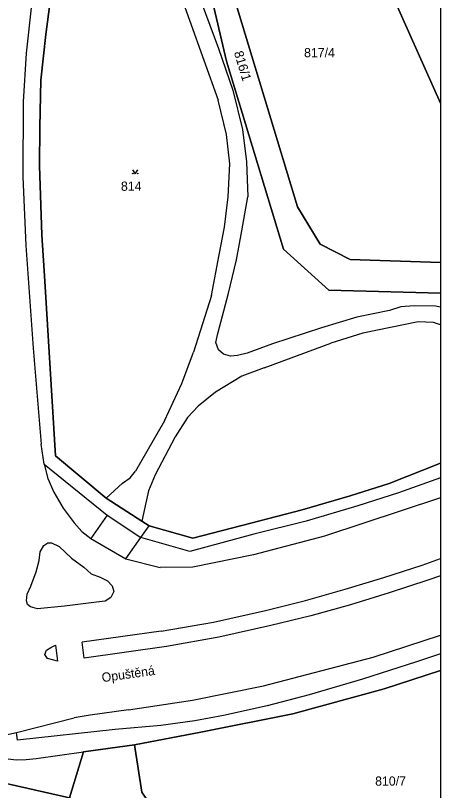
# Model space of a CAD drawing. Extents: x -598934 to -598196, y -1162208 to -1161502.
# Drawn here: x -598274 to -598195.6, y -1162056.4 to -1161913.2 of the extents above; entities that cross this region are included whole.
import ezdxf

# ---------------------------------------------------------------- set-up
doc = ezdxf.new("R2010")
doc.units = 0
for name, color, linetype in [('KN_CAR_KR', 7, 'Continuous'), ('KN_KULTURY', 7, 'Continuous'), ('KN_PARC_CIS_POZ', 7, 'Continuous'), ('KN_PARC_PLOCHA', 7, 'Continuous'), ('KN_ULICE', 7, 'Continuous'), ('parcely_l', 7, 'Continuous')]:
    doc.layers.add(name, color=color, linetype=linetype)

msp = doc.modelspace()

# ---------------------------------------------------------------- linework, layer by layer
at = {"layer": 'KN_CAR_KR'}
for points in [[(-598244.54, -1161906.64), (-598236.57, -1161928.91)], [(-598241.34, -1161906.34), (-598236.54, -1161919.37)], [(-598271.02, -1161911.25), (-598272.01, -1161920.23)], [(-598236.54, -1161919.37), (-598233.9, -1161927.04)], [(-598272.01, -1161920.23), (-598272.54, -1161929.22)], [(-598233.9, -1161927.04), (-598232.09, -1161934.33)], [(-598272.54, -1161929.22), (-598272.61, -1161943.03)], [(-598235.03, -1161935.26), (-598236.57, -1161928.91)], [(-598232.09, -1161934.33), (-598231.37, -1161940.3)], [(-598234.42, -1161940.66), (-598235.03, -1161935.26)], [(-598234.73, -1161946.76), (-598234.42, -1161940.66)], [(-598231.37, -1161940.3), (-598231.1, -1161946.72)], [(-598272.61, -1161943.03), (-598272.06, -1161955.75)], [(-598235.43, -1161952.33), (-598234.73, -1161946.76)], [(-598232.19, -1161953.02), (-598231.1, -1161946.72)], [(-598236.4, -1161957.47), (-598235.43, -1161952.33)], [(-598233.19, -1161958.36), (-598232.19, -1161953.02)], [(-598272.06, -1161955.75), (-598270.7, -1161974.71)], [(-598237.83, -1161964.97), (-598236.4, -1161957.47)], [(-598234.65, -1161964.57), (-598233.19, -1161958.36)], [(-598237.83, -1161964.97), (-598241.14, -1161975.45)], [(-598236.64, -1161971.98), (-598234.65, -1161964.57)], [(-598202.9, -1161967.06), (-598204.96, -1161967.75)], [(-598200.4, -1161966.86), (-598202.9, -1161967.06)], [(-598196.45, -1161966.92), (-598200.4, -1161966.86)], [(-598195.56, -1161967.12), (-598196.45, -1161966.92)], [(-598204.96, -1161967.75), (-598210.98, -1161968.99)], [(-598210.98, -1161968.99), (-598217.54, -1161970.93)], [(-598199.67, -1161969.81), (-598209.89, -1161971.9)], [(-598196.84, -1161969.99), (-598199.67, -1161969.81)], [(-598195.56, -1161970.36), (-598196.84, -1161969.99)], [(-598217.54, -1161970.93), (-598226.57, -1161973.91)], [(-598236.99, -1161973.67), (-598236.64, -1161971.98)], [(-598209.89, -1161971.9), (-598215.79, -1161973.79)], [(-598236.51, -1161975), (-598236.99, -1161973.67)], [(-598226.57, -1161973.91), (-598231.21, -1161975.6)], [(-598228.1, -1161978.35), (-598215.79, -1161973.79)], [(-598270.7, -1161974.71), (-598269.25, -1161992.43)], [(-598243.29, -1161981.23), (-598241.14, -1161975.45)], [(-598235.57, -1161975.79), (-598236.51, -1161975)], [(-598234.28, -1161976.2), (-598235.57, -1161975.79)], [(-598231.21, -1161975.6), (-598233.03, -1161976.06)], [(-598233.03, -1161976.06), (-598234.28, -1161976.2)], [(-598228.1, -1161978.35), (-598232.24, -1161979.88)], [(-598232.24, -1161979.88), (-598237.08, -1161982.85)], [(-598246.51, -1161988.11), (-598243.29, -1161981.23)], [(-598237.08, -1161982.85), (-598240.27, -1161985.44)], [(-598240.27, -1161985.44), (-598242.26, -1161987.5)], [(-598246.51, -1161988.11), (-598251.86, -1161997.41)], [(-598242.26, -1161987.5), (-598244.53, -1161991.07)], [(-598244.53, -1161991.07), (-598248.22, -1161998.07)], [(-598268.71, -1161996.11), (-598269.25, -1161992.43)], [(-598268.71, -1161996.11), (-598257.08, -1162005.54)], [(-598268.71, -1161996.11), (-598268.01, -1161998.75)], [(-598268.01, -1161998.75), (-598266.9, -1162001.3)], [(-598254.24, -1161999.67), (-598252.79, -1161998.64)], [(-598252.79, -1161998.64), (-598251.86, -1161997.41)], [(-598248.22, -1161998.07), (-598249.42, -1162001.03)], [(-598195.56, -1161998.63), (-598203.33, -1162001.44)], [(-598257.24, -1162002.44), (-598254.24, -1161999.67)], [(-598266.9, -1162001.3), (-598265.2, -1162004.25)], [(-598249.42, -1162001.03), (-598249.92, -1162003.3)], [(-598203.33, -1162001.44), (-598210.84, -1162003.83)], [(-598195.56, -1162002.37), (-598216.94, -1162009.44)], [(-598265.2, -1162004.25), (-598263.15, -1162006.96)], [(-598249.92, -1162003.3), (-598250.69, -1162006.63)], [(-598210.84, -1162003.83), (-598220.35, -1162006.64)], [(-598257.08, -1162005.54), (-598260.09, -1162009.89)], [(-598257.08, -1162005.54), (-598250.87, -1162009.67)], [(-598263.15, -1162006.96), (-598261.73, -1162008.57)], [(-598220.35, -1162006.64), (-598230.02, -1162009.04)], [(-598261.73, -1162008.57), (-598260.09, -1162009.89)], [(-598250.87, -1162009.67), (-598249.3, -1162007.53)], [(-598260.09, -1162009.89), (-598253.65, -1162013.62)], [(-598253.65, -1162013.62), (-598250.87, -1162009.67)], [(-598241.79, -1162012.27), (-598250.87, -1162009.67)], [(-598230.02, -1162009.04), (-598241.79, -1162012.27)], [(-598216.94, -1162009.44), (-598230.08, -1162012.87)], [(-598269.4, -1162012.35), (-598268.72, -1162011.18)], [(-598268.72, -1162011.18), (-598268.03, -1162010.69)], [(-598268.03, -1162010.69), (-598267.34, -1162010.65)], [(-598267.34, -1162010.65), (-598265.92, -1162011.34)], [(-598265.92, -1162011.34), (-598263.66, -1162013.48)], [(-598269.62, -1162013.93), (-598269.4, -1162012.35)], [(-598230.08, -1162012.87), (-598241.26, -1162015.16)], [(-598270.18, -1162016), (-598269.62, -1162013.93)], [(-598263.66, -1162013.48), (-598261.37, -1162015.17)], [(-598253.65, -1162013.62), (-598247.3, -1162015.22)], [(-598198.95, -1162014.76), (-598195.56, -1162013.58)], [(-598271.12, -1162018.64), (-598270.18, -1162016)], [(-598261.37, -1162015.17), (-598259.99, -1162016.36)], [(-598241.26, -1162015.16), (-598247.3, -1162015.22)], [(-598206.01, -1162017.07), (-598198.95, -1162014.76)], [(-598259.99, -1162016.36), (-598258.36, -1162017.01)], [(-598258.36, -1162017.01), (-598257.02, -1162017.66)], [(-598213.12, -1162019.25), (-598206.01, -1162017.07)], [(-598195.56, -1162016.76), (-598197.87, -1162017.58)], [(-598271.85, -1162020.16), (-598271.12, -1162018.64)], [(-598257.02, -1162017.66), (-598256.13, -1162018.58)], [(-598256.13, -1162018.58), (-598255.82, -1162019.63)], [(-598197.87, -1162017.58), (-598205, -1162019.92)], [(-598271.93, -1162021.37), (-598271.85, -1162020.16)], [(-598255.82, -1162019.63), (-598256.36, -1162020.73)], [(-598220.47, -1162021.31), (-598213.12, -1162019.25)], [(-598205, -1162019.92), (-598212.19, -1162022.1)], [(-598271.74, -1162022.04), (-598271.93, -1162021.37)], [(-598259.05, -1162021.63), (-598264.91, -1162022.38)], [(-598257.42, -1162021.42), (-598259.05, -1162021.63)], [(-598256.36, -1162020.73), (-598257.42, -1162021.42)], [(-598227.87, -1162023.17), (-598220.47, -1162021.31)], [(-598271.21, -1162022.47), (-598271.74, -1162022.04)], [(-598269.89, -1162022.87), (-598271.21, -1162022.47)], [(-598264.91, -1162022.38), (-598269.89, -1162022.87)], [(-598237.44, -1162025.32), (-598227.87, -1162023.17)], [(-598212.19, -1162022.1), (-598219.51, -1162024.13)], [(-598219.51, -1162024.13), (-598226.88, -1162025.96)], [(-598247.08, -1162027.01), (-598237.44, -1162025.32)], [(-598226.88, -1162025.96), (-598236.45, -1162028.11)], [(-598247.08, -1162027.01), (-598261.69, -1162029.04)], [(-598236.45, -1162028.11), (-598246.09, -1162029.82)], [(-598207.98, -1162031.78), (-598195.56, -1162027.74)], [(-598268.28, -1162030.46), (-598267.43, -1162030.02)], [(-598267.43, -1162030.02), (-598266.59, -1162029.59)], [(-598266.59, -1162029.59), (-598266.22, -1162032.55)], [(-598261.28, -1162031.97), (-598261.69, -1162029.04)], [(-598246.09, -1162029.82), (-598261.28, -1162031.97)], [(-598268.55, -1162031.29), (-598268.28, -1162030.46)], [(-598268.08, -1162032.04), (-598268.55, -1162031.29)], [(-598195.56, -1162031.15), (-598200, -1162032.67)], [(-598267.15, -1162032.29), (-598268.08, -1162032.04)], [(-598266.22, -1162032.55), (-598267.15, -1162032.29)], [(-598228.19, -1162037.07), (-598207.98, -1162031.78)], [(-598200, -1162032.67), (-598209.95, -1162035.86)], [(-598209.95, -1162035.86), (-598219.76, -1162038.71)], [(-598241.34, -1162039.75), (-598228.19, -1162037.07)], [(-598219.76, -1162038.71), (-598227.53, -1162040.76)], [(-598253.14, -1162041.51), (-598241.34, -1162039.75)], [(-598253.14, -1162041.51), (-598260.18, -1162042.48)], [(-598227.53, -1162040.76), (-598235.61, -1162042.55)], [(-598273.78, -1162045.72), (-598263.18, -1162043.02)], [(-598260.18, -1162042.48), (-598263.18, -1162043.02)], [(-598235.61, -1162042.55), (-598240.86, -1162043.52)], [(-598247.18, -1162044.42), (-598255.58, -1162045.16)], [(-598240.86, -1162043.52), (-598247.18, -1162044.42)], [(-598279.75, -1162046.98), (-598273.78, -1162045.72)], [(-598273.59, -1162047.13), (-598273.78, -1162045.72)], [(-598255.58, -1162045.16), (-598273.59, -1162047.13)], [(-598270.18, -1162050.53), (-598261.41, -1162049.25)], [(-598275.35, -1162050.54), (-598273.83, -1162050.77)], [(-598273.83, -1162050.77), (-598272.01, -1162050.71)], [(-598272.01, -1162050.71), (-598270.18, -1162050.53)]]:
    msp.add_lwpolyline(points, dxfattribs=at)
at = {"layer": 'KN_KULTURY'}
msp.add_lwpolyline([(-598252.38, -1161941.74), (-598251.88, -1161942.49), (-598251.38, -1161941.74)], dxfattribs=at)
for centre in [(-598252.33, -1161942.44), (-598251.43, -1161942.44)]:
    msp.add_circle(centre, 0.05, dxfattribs=at)
at = {"layer": 'KN_PARC_PLOCHA'}
for points in [[(-598218.74, -1161880.74), (-598213.14, -1161888.75), (-598209.7, -1161897.69), (-598195.56, -1161929.46), (-598195.56, -1161958.89), (-598212.25, -1161958.32), (-598217.75, -1161955.48), (-598221.97, -1161948.62), (-598235.3, -1161904.43), (-598236.24, -1161883.94), (-598235.79, -1161871.31), (-598230.86, -1161863.41), (-598227.79, -1161867.85), (-598224.02, -1161873.25)], [(-598213.14, -1161888.75), (-598198.69, -1161909.42), (-598195.56, -1161907.3), (-598195.56, -1161929.46), (-598209.7, -1161897.69)], [(-598195.56, -1162087.55), (-598218.14, -1162075.38), (-598247.54, -1162061.32), (-598250.65, -1162056.75), (-598252, -1162047.98), (-598239.76, -1162045.66), (-598222.81, -1162042.25), (-598205.98, -1162037.63), (-598195.56, -1162034.22)], [(-598263.99, -1162057.76), (-598220.05, -1162077.44), (-598195.56, -1162092.01), (-598195.56, -1162136.23), (-598205.15, -1162123.82), (-598216.54, -1162112.76), (-598257.11, -1162082.94), (-598279.75, -1162070.87), (-598298.86, -1162061.88), (-598339.73, -1162046.53), (-598339.66, -1162046.05), (-598338.47, -1162039.46), (-598331.32, -1162040.94), (-598316.47, -1162043.58), (-598304.18, -1162046.54), (-598295.91, -1162047.3), (-598291.83, -1162048.73), (-598287.23, -1162050.26), (-598284.77, -1162051.1), (-598282.25, -1162051.96), (-598279.39, -1162053.09), (-598278.46, -1162054.52)], [(-598195.56, -1162087.55), (-598195.56, -1162092.01), (-598220.05, -1162077.44), (-598263.99, -1162057.76), (-598261.41, -1162049.25), (-598252, -1162047.98), (-598250.65, -1162056.75), (-598247.54, -1162061.32), (-598218.14, -1162075.38)]]:
    msp.add_lwpolyline(points, close=True, dxfattribs=at)
for points in [[(-598266.17, -1161899.82), (-598268.4, -1161916.78), (-598269.31, -1161925.18), (-598269.51, -1161933.9), (-598269.54, -1161941), (-598269.1, -1161953.79), (-598268.56, -1161962.33), (-598266.61, -1161994.58), (-598257.24, -1162002.44), (-598250.69, -1162006.63), (-598249.3, -1162007.53), (-598241.26, -1162009.79), (-598230.55, -1162007.01), (-598221.08, -1162004.59), (-598212.2, -1162002.01), (-598205.05, -1161999.7), (-598195.56, -1161995.93), (-598195.56, -1162034.22), (-598205.98, -1162037.63), (-598222.81, -1162042.25), (-598239.76, -1162045.66), (-598252, -1162047.98), (-598261.41, -1162049.25), (-598263.99, -1162057.76), (-598278.46, -1162054.52)], [(-598238.98, -1161904.83), (-598235.06, -1161921.69), (-598224.5, -1161956.39), (-598216.17, -1161963.98), (-598195.56, -1161964.54), (-598195.56, -1161995.93), (-598205.05, -1161999.7), (-598212.2, -1162002.01), (-598221.08, -1162004.59), (-598230.55, -1162007.01), (-598241.26, -1162009.79), (-598249.3, -1162007.53), (-598250.69, -1162006.63), (-598257.24, -1162002.44), (-598266.61, -1161994.58), (-598268.56, -1161962.33), (-598269.1, -1161953.79), (-598269.54, -1161941), (-598269.51, -1161933.9), (-598269.31, -1161925.18), (-598268.4, -1161916.78), (-598266.17, -1161899.82)], [(-598235.3, -1161904.43), (-598221.97, -1161948.62), (-598217.75, -1161955.48), (-598212.25, -1161958.32), (-598195.56, -1161958.89), (-598195.56, -1161964.54), (-598216.17, -1161963.98), (-598224.5, -1161956.39), (-598235.06, -1161921.69), (-598238.98, -1161904.83)]]:
    msp.add_lwpolyline(points, dxfattribs=at)
at = {"layer": 'parcely_l'}
for points in [[(-598230.86, -1161863.41), (-598235.79, -1161871.31), (-598236.24, -1161883.94), (-598235.3, -1161904.43), (-598221.97, -1161948.62), (-598217.75, -1161955.48), (-598212.25, -1161958.32), (-598195.56, -1161958.89)], [(-598195.56, -1161964.54), (-598216.17, -1161963.98), (-598224.5, -1161956.39), (-598235.06, -1161921.69), (-598238.98, -1161904.83), (-598240.99, -1161882.72), (-598239.81, -1161864.53)], [(-598195.56, -1161929.46), (-598209.7, -1161897.69), (-598213.14, -1161888.75)], [(-598195.56, -1161995.93), (-598205.05, -1161999.7), (-598212.2, -1162002.01), (-598221.08, -1162004.59), (-598230.55, -1162007.01), (-598241.26, -1162009.79), (-598249.3, -1162007.53), (-598250.69, -1162006.63), (-598257.24, -1162002.44), (-598266.61, -1161994.58), (-598268.56, -1161962.33), (-598269.1, -1161953.79), (-598269.54, -1161941), (-598269.51, -1161933.9), (-598269.31, -1161925.18), (-598268.4, -1161916.78), (-598266.17, -1161899.82)], [(-598195.56, -1161907.3), (-598195.56, -1161929.46)], [(-598195.56, -1161929.46), (-598195.56, -1161958.89)], [(-598195.56, -1161958.89), (-598195.56, -1161964.54)], [(-598195.56, -1161964.54), (-598195.56, -1161995.93)], [(-598195.56, -1161995.93), (-598195.56, -1162034.22)], [(-598195.56, -1162034.22), (-598205.98, -1162037.63), (-598222.81, -1162042.25), (-598239.76, -1162045.66), (-598252, -1162047.98)], [(-598195.56, -1162034.22), (-598195.56, -1162087.55)], [(-598338.47, -1162039.46), (-598331.32, -1162040.94), (-598316.47, -1162043.58), (-598304.18, -1162046.54), (-598295.91, -1162047.3), (-598291.83, -1162048.73), (-598287.23, -1162050.26), (-598284.77, -1162051.1), (-598282.25, -1162051.96), (-598279.39, -1162053.09), (-598278.46, -1162054.52), (-598263.99, -1162057.76)], [(-598252, -1162047.98), (-598261.41, -1162049.25), (-598263.99, -1162057.76)], [(-598252, -1162047.98), (-598250.65, -1162056.75), (-598247.54, -1162061.32), (-598218.14, -1162075.38), (-598195.56, -1162087.55)]]:
    msp.add_lwpolyline(points, dxfattribs=at)

# ---------------------------------------------------------------- texts
at = {"layer": 'KN_PARC_CIS_POZ'}
msp.add_text('816/1', height=1.7, rotation=286.7858, dxfattribs=at).set_placement((-598233.69, -1161920.08))
for s, p in [('817/4', (-598220.73, -1161920.96)), ('814', (-598254.52, -1161945.63)), ('810/7', (-598207.62, -1162055.52))]:
    msp.add_text(s, height=1.7, dxfattribs=at).set_placement(p)
at = {"layer": 'KN_ULICE'}
msp.add_text('Opuštěná', height=1.7, rotation=7.961, dxfattribs=at).set_placement((-598257.95, -1162036.41))

doc.saveas('drawing.dxf')
